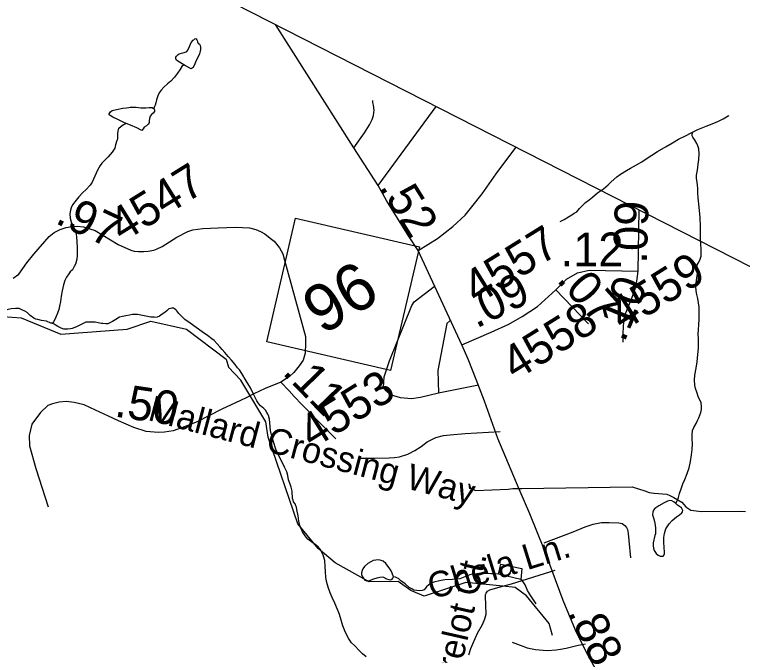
# Model space of a CAD drawing. Extents: x 2001466 to 31450019, y -30647475 to 847247.
# Drawn here: x 2161241 to 2166634, y 808999 to 813752 of the extents above; entities that cross this region are included whole.
import ezdxf

# ---------------------------------------------------------------- set-up
doc = ezdxf.new("R2010")
doc.units = 0
for name, color, linetype in [('Exist Boundary Political CountyLine', 7, 'Continuous'), ('Exist Hydrographic Creek Single Shore', 7, 'Continuous'), ('Exist Hydrographic Misc Water Feature', 7, 'Continuous'), ('Exist Road Non-System Type 51', 7, 'Continuous'), ('Exist Road Non-System Type 51 Label', 7, 'Continuous'), ('Exist Road Primary NC Attributed', 7, 'Continuous'), ('Exist Road Primary NC Service Mileage Hundredths English Label', 7, 'Continuous'), ('Exist Road Primary NC Shield CELL', 7, 'Continuous'), ('Exist Road Primary NC Shield Number Label', 7, 'Continuous'), ('Exist Road Secondary Mileage Hundredths English Label', 7, 'Continuous'), ('Exist Road Secondary Type 51 Attributed', 7, 'Continuous'), ('Exist Road Secondary Type 51 Label', 7, 'Continuous'), ('Exist Road Secondary Type 51 Number Label', 7, 'Continuous')]:
    doc.layers.add(name, color=color, linetype=linetype)

msp = doc.modelspace()

# ---------------------------------------------------------------- linework, layer by layer
at = {"layer": 'Exist Boundary Political CountyLine'}
msp.add_lwpolyline([(2192034.4, 787592.5), (2192017, 787600), (2191946.5, 788439.9), (2191463.2, 794429.1), (2179298.2, 796463.3), (2169375.3, 810513.7), (2153809.3, 818455.4), (2147151.2, 821629.4), (2135812.5, 826366.6), (2133839.4, 827270.1)], dxfattribs=at)
at = {"layer": 'Exist Hydrographic Creek Single Shore'}
msp.add_lwpolyline([(2158229.3, 808474.1), (2158381.3, 808798.2), (2158397.3, 809014.4), (2158603.4, 809298.8), (2158968.4, 809668.6), (2159199.3, 809978.8), (2159324.3, 810035.2), (2159498.2, 810261.3), (2159806.2, 810363.2), (2159905.3, 810439.9), (2160750.3, 811268.9), (2161157.3, 811513.2), (2161290.4, 811503.8), (2161583.4, 811382.9), (2162074.3, 811418.8), (2162249.2, 811477.5), (2162515.4, 811419.5), (2162808.4, 811197), (2162825.4, 811137.6)], dxfattribs=at)
at = {"layer": 'Exist Hydrographic Misc Water Feature'}
msp.add_line((2164991.4, 809562.2), (2164827.1, 809601.3), dxfattribs=at)
for points in [[(2162495.1, 813379.4), (2162450.4, 813406.9), (2162438.5, 813416.8), (2162434.8, 813425), (2162434.4, 813430.7), (2162436.6, 813436.9), (2162440.3, 813442.8), (2162452, 813454.9), (2162460.2, 813460.9), (2162478.2, 813467.1), (2162498.5, 813471.3), (2162512.3, 813475.3), (2162518, 813479.3), (2162524.2, 813487.4), (2162536.1, 813515.2), (2162550, 813545.5), (2162563.8, 813561.7), (2162569.9, 813565.7), (2162575.6, 813571.7), (2162581.4, 813573.7), (2162585.3, 813571.8), (2162592, 813565.6), (2162593.9, 813559.6), (2162595.7, 813549.6), (2162597.6, 813543.6), (2162600, 813539.6), (2162610.1, 813533.6), (2162616, 813523.8), (2162617.9, 813509.7), (2162617.9, 813491.9), (2162614.6, 813471.7), (2162610.3, 813461.8), (2162600.3, 813439.7), (2162586.3, 813411.8), (2162576.9, 813387.7), (2162568.7, 813369.5), (2162562.7, 813359.4), (2162556.6, 813353.4), (2162548.8, 813349.3), (2162507, 813371.1), (2162495.1, 813379.4)], [(2162495.1, 813379.4), (2162480.7, 813367), (2162465.1, 813342.9), (2162448.9, 813317), (2162425.3, 813286.9), (2162397.7, 813258.6), (2162373.5, 813238.4), (2162345.8, 813212.5), (2162325.9, 813190.3), (2162312.4, 813172.1), (2162302.3, 813150.1), (2162292.1, 813120), (2162286.3, 813098.2), (2162282.4, 813080.1), (2162278.7, 813070.1), (2162274.6, 813063.8), (2162270.3, 813055.9)], [(2162067.5, 812945), (2162051.3, 812952.8), (2162004.8, 812974.4), (2161969.3, 812990.3), (2161949.2, 813002.3), (2161941.2, 813008.3), (2161940.8, 813016.1), (2161950.9, 813030.4), (2161964.8, 813040.5), (2161996.8, 813048.6), (2162042.7, 813056.7), (2162070.6, 813061), (2162086.8, 813063), (2162096.8, 813065.1), (2162140.7, 813065.4), (2162176.6, 813059.6), (2162212.5, 813059.9), (2162238.7, 813062), (2162260.3, 813061.9), (2162270.3, 813055.9)], [(2162270.3, 813055.9), (2162274.4, 813052.1), (2162278.7, 813044.1), (2162277.1, 813032.2), (2162267, 813019.9), (2162254.7, 813010), (2162244.9, 812999.7), (2162241.2, 812982), (2162238.9, 812963.7), (2162237.5, 812949.7), (2162231.6, 812939.7), (2162217.2, 812927.7), (2162201.6, 812915.8), (2162193.6, 812905.7), (2162183.4, 812893.4), (2162179.7, 812893.6), (2162145.7, 812911.3), (2162099.1, 812930.9), (2162067.5, 812945)], [(2166268.8, 812882.5), (2166304.1, 812898.6), (2166366.4, 812924.9), (2166422, 812947.3), (2166456.3, 812961.6), (2166491.5, 812977.8), (2166528, 812999.9), (2166536.9, 813003.8)], [(2162067.5, 812945), (2162047, 812934.7), (2162031.4, 812922.9), (2162011.5, 812904.8), (2162009.5, 812900.6), (2162005.8, 812890.7), (2162004, 812866.6), (2162004, 812836.6), (2162002.3, 812828.7), (2161998, 812818.4), (2161988.4, 812786.6), (2161982.4, 812760.3), (2161974.6, 812746.5), (2161964.6, 812730.5), (2161934.7, 812696.1), (2161908.6, 812672.1), (2161887.1, 812650.2), (2161875.2, 812631.7), (2161855.5, 812597.8), (2161835.8, 812553.7), (2161815.7, 812509.7), (2161800.1, 812485.6), (2161769.8, 812453.3), (2161746.2, 812431.3), (2161716.5, 812400.9), (2161696.4, 812375.1), (2161670.8, 812340.9), (2161660.7, 812318.9), (2161655.2, 812300.7), (2161649.2, 812274.8), (2161651.5, 812242.8), (2161659.5, 812214.8), (2161676.1, 812179), (2161689.6, 812151), (2161698, 812127), (2161700.1, 812101.1), (2161702.3, 812069.2), (2161704.6, 812021), (2161704.8, 811989.3), (2161704.6, 811965), (2161701.1, 811939.1), (2161691.5, 811901.2), (2161683.3, 811883), (2161669.5, 811859.1), (2161653.7, 811842.8), (2161642, 811828.8), (2161625.6, 811804.9), (2161614, 811780.7), (2161603.9, 811748.5), (2161594.3, 811702.5), (2161586.3, 811662.7), (2161580.7, 811624.6), (2161573.1, 811588.5), (2161567.4, 811564.6), (2161557.6, 811538.5), (2161547.5, 811508.4), (2161543.6, 811500.4), (2161529.9, 811474.1), (2161523.9, 811466.1), (2161515.5, 811462.1)], [(2165284.8, 812217), (2165314.1, 812233.3), (2165344.5, 812251.4), (2165370.1, 812265.8), (2165388.1, 812279.7), (2165406, 812290), (2165427.9, 812313.9), (2165451.9, 812337.8), (2165471.4, 812358), (2165497.6, 812378.4), (2165523.1, 812398.5), (2165561.4, 812428.8), (2165605.1, 812459.1), (2165638.5, 812489.3), (2165662.7, 812511.2), (2165702.7, 812547.4), (2165730.2, 812567.6), (2165774.5, 812595.8), (2165803.8, 812614), (2165848.3, 812638.2), (2165889.7, 812660.3), (2165921.9, 812682.6), (2166005.3, 812736.9), (2166069.1, 812773.5), (2166115.3, 812799.8), (2166160.6, 812827.8), (2166212.7, 812852), (2166254.7, 812874.5), (2166268.8, 812882.5)], [(2166141.9, 810124.6), (2166153.8, 810152.4), (2166159.8, 810170.6), (2166167.3, 810200.7), (2166183.3, 810242.9), (2166193, 810270.6), (2166206.7, 810304.7), (2166224.8, 810349), (2166238.7, 810389.1), (2166250, 810436.9), (2166258, 810487.2), (2166261.7, 810527.2), (2166263.7, 810567.1), (2166261, 810603.2), (2166261, 810635.3), (2166264.5, 810667.2), (2166274.6, 810689.1), (2166290.6, 810719.2), (2166302.5, 810741.3), (2166312.1, 810761.4), (2166326, 810801.5), (2166331.8, 810823.4), (2166331.6, 810845.2), (2166327.9, 810873.4), (2166321.5, 810889.4), (2166309.8, 810913.1), (2166295.3, 810951.4), (2166287.1, 810979), (2166280.9, 811003), (2166278.9, 811041.1), (2166282.6, 811077), (2166292.2, 811129.1), (2166298, 811176.9), (2166303.7, 811231.3), (2166307.6, 811277.3), (2166309.2, 811313.2), (2166309, 811350.9), (2166306.6, 811379.3), (2166308.8, 811415.1), (2166310.5, 811450.9), (2166312.5, 811493.3), (2166313.7, 811544.9), (2166313.7, 811583.1), (2166309.6, 811615), (2166303.3, 811647.2), (2166295.3, 811676.8), (2166290.8, 811703), (2166288.9, 811734.9), (2166290.6, 811763.1), (2166296.7, 811797), (2166300.2, 811831), (2166298.4, 811852.8), (2166296.1, 811875), (2166298.2, 811895), (2166305.5, 811908.9), (2166315.8, 811924.8), (2166321.5, 811938.9), (2166327.5, 811961.2), (2166329.5, 811979.1), (2166329.1, 812015.3), (2166327.1, 812048.8), (2166324.8, 812082.9), (2166322.8, 812116.9), (2166324.6, 812153.1), (2166324.4, 812182.7), (2166320.3, 812247.1), (2166313.7, 812322.7), (2166305.3, 812392.9), (2166303.3, 812428.6), (2166303.1, 812462.7), (2166300.6, 812486.9), (2166298.8, 812508.7), (2166294.1, 812536.7), (2166294.3, 812560.6), (2166300.2, 812598.6), (2166305.7, 812642.8), (2166311.5, 812676.8), (2166313.3, 812718.8), (2166311.1, 812756.8), (2166302.9, 812778.7), (2166295.3, 812796.5), (2166278.7, 812824.6), (2166266.8, 812842.6), (2166262.5, 812852.6), (2166262.3, 812866.4), (2166268.8, 812882.5)], [(2161515.5, 811462.1), (2161510, 811464.1), (2161477.8, 811477.9), (2161441.3, 811483.8), (2161413.4, 811489.7), (2161397.6, 811493.7), (2161383.5, 811501.5), (2161355.4, 811521.2), (2161333, 811543.2), (2161317.2, 811552.9), (2161295.1, 811562.8), (2161273.6, 811570.9), (2161247.5, 811572.8), (2161215.3, 811570.4), (2161183.3, 811562.3), (2161157.3, 811552), (2161119.6, 811532.1), (2161077.3, 811505.6), (2161029.6, 811481.6), (2161003.5, 811465.3), (2160972.3, 811441.2), (2160950.2, 811425.1)], [(2162925.7, 811090.2), (2162907.4, 811116.1), (2162893.1, 811132), (2162874.8, 811157.9), (2162848.8, 811187.8), (2162822.9, 811215.7), (2162798.5, 811245.3), (2162778.9, 811267.4), (2162762, 811287.3), (2162742.4, 811311), (2162720, 811335.1), (2162702, 811346.8), (2162670.2, 811370.6), (2162631.8, 811398.3), (2162585.7, 811432.1), (2162541.6, 811463.9), (2162503.5, 811489.6), (2162491.6, 811499.5), (2162477.2, 811515.5), (2162458.8, 811535.7), (2162443, 811555.5), (2162435, 811563.2), (2162426.6, 811569.3), (2162418.8, 811573.3), (2162406.7, 811575.2), (2162395, 811572.9), (2162384.9, 811569.1), (2162371, 811557), (2162355, 811542.8), (2162335.3, 811528.8), (2162313.4, 811514.6), (2162297.6, 811508.5), (2162287.3, 811506.4), (2162275, 811506.6), (2162251, 811508.2), (2162213.3, 811514), (2162151.6, 811527.8), (2162139.3, 811527.6), (2162115.3, 811527.6), (2162091.3, 811523.5), (2162065.3, 811517.3), (2162041.3, 811513.2), (2162019.3, 811507.2), (2161991.5, 811490.7), (2161965.4, 811476.8), (2161945.5, 811466.5), (2161931.4, 811458.5), (2161917.8, 811458.5), (2161893.8, 811460.5), (2161885.9, 811460.5), (2161859.6, 811466), (2161837.7, 811469.8), (2161813.3, 811471.8), (2161785.6, 811471.5), (2161769.6, 811469.5), (2161757.9, 811465.6), (2161733.7, 811453.4), (2161703.8, 811439.3), (2161673.8, 811427.2), (2161666.2, 811423.1), (2161656.2, 811420.9), (2161636.3, 811419.1), (2161617.8, 811418.6), (2161606, 811418.8), (2161598, 811420.8), (2161580.1, 811428.4), (2161561.7, 811438.5), (2161541.6, 811450.5), (2161533.8, 811456.5), (2161515.5, 811462.1)], [(2164858.3, 809512.1), (2164584.3, 809539.8), (2164276.3, 809437.8), (2164176.3, 809479.2), (2164084.2, 809546.8), (2163867.3, 809544.7), (2163616.3, 809684.4), (2163491.2, 809791.9), (2163340.3, 809975.5), (2163120.3, 810616.5), (2163102.2, 810731.6), (2162918.3, 811040.6), (2162825.4, 811137.6)], [(2163531, 809736.1), (2163528.5, 809742.1), (2163516.8, 809765.8), (2163504.3, 809785.9), (2163500.6, 809791.8), (2163490.8, 809803.8), (2163468.2, 809821.4), (2163442.4, 809839.6), (2163414.1, 809861.3), (2163393.8, 809885), (2163373.7, 809914.8), (2163365.7, 809933.1), (2163355.5, 809963.1), (2163347.7, 809995), (2163341.1, 810033), (2163332.9, 810080.9), (2163328.6, 810098.5), (2163324.9, 810108.9), (2163318.8, 810122.7), (2163308.5, 810138.5), (2163304.6, 810150.5), (2163300.7, 810162.4), (2163300.7, 810180.7), (2163298.2, 810198.5), (2163298.2, 810216.4), (2163296, 810226.4), (2163290, 810246.4), (2163282, 810270.3), (2163271.6, 810302.3), (2163265.6, 810334.5), (2163257.4, 810360.5), (2163241.4, 810396.1), (2163220.7, 810438.2), (2163192.9, 810489.9), (2163176.7, 810527.7), (2163160.5, 810583.7), (2163146.1, 810625.6), (2163137.9, 810667.4), (2163131.5, 810723.5), (2163129.3, 810751.4), (2163122.9, 810777.5), (2163117, 810789.4), (2163110.8, 810801.3), (2163098.9, 810817.3), (2163088.7, 810829.4), (2163074.9, 810841.2), (2163063.1, 810851.1), (2163051, 810865.1), (2163036.6, 810886.8), (2163012.2, 810936.7), (2162988, 810982.6), (2162955.8, 811036.5), (2162925.7, 811090.2)], [(2166141.9, 810124.6), (2166127.8, 810136.5), (2166111.6, 810146.3), (2166095.8, 810148.2), (2166079.8, 810144.2), (2166053.9, 810131.8), (2166013.8, 810107.9), (2165984, 810087.6), (2165976, 810075.4), (2165970.5, 810061.7), (2165968.8, 810041.6), (2165974.4, 810019.7), (2165983, 809991.7), (2165986.7, 809965.5), (2165991.2, 809943.7), (2165991.2, 809915.7), (2165989.4, 809901.9), (2165985.3, 809887.9), (2165973.6, 809833.6), (2165971.7, 809811.6), (2165975.8, 809795.5), (2165980.1, 809777.8), (2165996.1, 809754), (2166010.3, 809742.1), (2166024, 809735.9), (2166036.1, 809734.1), (2166045.7, 809736.3), (2166053.9, 809744), (2166056.2, 809752.2), (2166055.8, 809768.1), (2166053.5, 809798), (2166051.5, 809842.1), (2166051.3, 809874.2), (2166055.6, 809904), (2166067.1, 809937.9), (2166090.9, 809976.1), (2166114.4, 810000.6), (2166144.8, 810026.4), (2166168.2, 810042.7), (2166186.2, 810056.7), (2166190.3, 810062.9), (2166192.4, 810074.8), (2166182.1, 810092.6), (2166154, 810112.6), (2166141.9, 810124.6)], [(2163844.9, 808987.9), (2163818.9, 809009.7), (2163796.9, 809033.8), (2163760.6, 809071.3), (2163738.5, 809093.3), (2163718.2, 809123.1), (2163694, 809169), (2163673.9, 809218.7), (2163655, 809276.7), (2163645, 809310.7), (2163634.7, 809338.6), (2163614.6, 809386.7), (2163594.3, 809428.3), (2163580.2, 809462.5), (2163564.2, 809504.3), (2163553.9, 809540.3), (2163547.6, 809576.1), (2163543.5, 809620.2), (2163541.2, 809657.8), (2163539, 809702), (2163531, 809736.1)], [(2164047.7, 809582.9), (2164039.7, 809608.8), (2164031.1, 809626.7), (2164017.4, 809648.7), (2163991.3, 809680.7), (2163973.1, 809698.4), (2163950.5, 809706.3), (2163932.9, 809708.1), (2163916.9, 809706.1), (2163897.2, 809702.2), (2163881, 809694.1), (2163859.1, 809680), (2163833.2, 809657.5), (2163821.1, 809641.5), (2163815.4, 809629.7), (2163811.5, 809611.7), (2163811.7, 809599.5), (2163819.7, 809581.7)], [(2164827.1, 809601.3), (2164842.9, 809675.2), (2165000.8, 809644.4), (2164991.4, 809562.2)], [(2163819.7, 809581.7), (2163827.7, 809565.8), (2163835.7, 809557.7), (2163850, 809551.9), (2163856, 809551.8), (2163869.7, 809555.8), (2163901.7, 809566), (2163927.8, 809574.2), (2163947.4, 809580.2), (2163963.6, 809580.6), (2163973.5, 809578.7), (2163997.9, 809566.5), (2164013.7, 809562.8), (2164027.8, 809560.7), (2164037.9, 809564.9), (2164043.6, 809570.9), (2164047.7, 809582.9)], [(2164827.1, 809601.3), (2164797.2, 809603), (2164771.1, 809604.9), (2164721.3, 809606.7), (2164683.6, 809606.4), (2164647.1, 809602.2), (2164621.2, 809598), (2164595, 809588.1), (2164577.4, 809581.9), (2164539.8, 809567.7), (2164485.7, 809561.3), (2164429.5, 809559.2), (2164389.3, 809552.7), (2164347.7, 809542.3), (2164329.9, 809534.5), (2164309.6, 809522.6), (2164294, 809508.3), (2164284.1, 809494.4), (2164275.9, 809486.3), (2164262.2, 809480.3), (2164240.1, 809477.9), (2164222.2, 809479.8), (2164198.2, 809483.9), (2164184.3, 809491.6), (2164165.8, 809501.7), (2164134, 809529.3), (2164103.5, 809553.3), (2164085.2, 809569.1), (2164077.4, 809573.1), (2164063.5, 809578.8), (2164047.7, 809582.9)], [(2165106.2, 809381), (2165092.2, 809404.6), (2165066, 809440.6), (2165041.6, 809480.4), (2165023.6, 809522.5), (2165005.5, 809552.4), (2164991.4, 809562.2)], [(2165227.4, 809145.9), (2165202.4, 809235), (2165034.2, 809441.9), (2164951.4, 809502.7), (2164858.3, 809512.1)]]:
    msp.add_lwpolyline(points, dxfattribs=at)
at = {"layer": 'Exist Road Non-System Type 51'}
for p, q in [((2163935.8, 812484.4), (2164365, 813070)), ((2164677.4, 811002.9), (2164381.6, 810943.7))]:
    msp.add_line(p, q, dxfattribs=at)
for points in [[(2163755.5, 812763.5), (2163833.5, 812874.8), (2163871.7, 812934.4), (2163890.5, 812973), (2163901.3, 813002.6), (2163905.8, 813043.9), (2163900.8, 813079.4), (2163896.4, 813100.9), (2163895.5, 813115.3)], [(2164231.1, 812002.5), (2164373.7, 812092.3), (2164489.5, 812179.3), (2164578.8, 812264.1), (2164629.5, 812326.5), (2164706.7, 812423.4), (2164808.5, 812571.9), (2164904.1, 812697.1), (2164957.4, 812767.7)], [(2164381.6, 810943.7), (2164249.3, 810913), (2164181.1, 810902.6), (2164101.2, 810908.6), (2164025.8, 810932.4), (2163994.5, 810961.2), (2163975.1, 810985.6), (2163979.1, 811065.5), (2164018, 811184.6), (2164183.9, 811594.4), (2164200.6, 811622), (2164350.4, 811735.6)], [(2164471.1, 811480.4), (2164467.1, 811479.6), (2164444.6, 811460.1), (2164378.1, 811111.4), (2164381.6, 810943.7)], [(2163789.2, 810461), (2163907.6, 810461), (2164017, 810463.6), (2164054.8, 810467.5), (2164093.8, 810472.7), (2164154.5, 810492.2), (2164206.5, 810518.3), (2164253.4, 810549.6), (2164297.7, 810583.4), (2164362.8, 810614.7), (2164420, 810629), (2164468.2, 810634.2), (2164578.9, 810644.6), (2164837.9, 810659)], [(2164614.7, 810234.2), (2164609.6, 810272.3), (2164618.8, 810240.1), (2164656.4, 810223.2), (2164898.6, 810231.3), (2164932.7, 810236.5), (2164998.5, 810237.1)], [(2164998.5, 810237.1), (2165817.6, 810248.1), (2165912, 810219.6), (2165944.2, 810208.2), (2165978.2, 810202.8), (2165980.2, 810202.8), (2166074.4, 810194.5), (2166096.6, 810184.7), (2166124.8, 810171.2), (2166185.3, 810134.4), (2166215.9, 810100.8), (2166252.3, 810077.4), (2166330.4, 810066.9), (2166610.4, 810069.6), (2166656.3, 810066.3)], [(2165166.1, 809833.8), (2165379.1, 809915.5), (2165469.3, 809952.6), (2165529.2, 809971.6), (2165590.6, 809983.7), (2165646.6, 809984.5), (2165719.4, 809983), (2165743.7, 809976.9), (2165764.1, 809963.3), (2165776.2, 809946.6), (2165782.3, 809932.9), (2165786.9, 809903.4), (2165792.9, 809851.8), (2165792.2, 809851.1), (2165805.8, 809723.7)], [(2164858.3, 809512.1), (2164923.6, 809529.7), (2165247.3, 809630)], [(2164606.8, 809002.1), (2164622, 809049.1), (2164635.6, 809083.9), (2164672, 809164.3), (2164708.4, 809228), (2164726.6, 809270.4), (2164734.2, 809303.8), (2164731.1, 809437.2), (2164731.1, 809450.8), (2164735.7, 809461.4), (2164746.3, 809475.1), (2164763, 809484.2), (2164805.4, 809497.8), (2164858.3, 809512.1)], [(2164928.9, 809096.8), (2164986.4, 809076), (2165037.9, 809056.1), (2165101.5, 809042.6), (2165187.9, 809036.6), (2165254.6, 809039.6), (2165286.5, 809045.7), (2165328.9, 809051.7), (2165408.2, 809073.1), (2165471.3, 809086)]]:
    msp.add_lwpolyline(points, dxfattribs=at)
at = {"layer": 'Exist Road Primary NC Attributed'}
for points in [[(2164554.2, 811302.9), (2164231.1, 812002.5), (2164158.7, 812111.1), (2163995.9, 812374.2), (2163935.8, 812484.4), (2163755.5, 812763.5), (2163173.3, 813678)], [(2166547.9, 807108.6), (2166447.2, 807278.1), (2166333.2, 807476.6), (2166027.9, 808010.2), (2165879.6, 808279), (2165666.4, 808679.8), (2165478.3, 809019.6), (2165397.1, 809186.8), (2165306.5, 809407.2), (2165168.3, 809779.8), (2165059, 810050.2), (2164979.4, 810233), (2164822.4, 810608.8), (2164722.5, 810883.8), (2164661.6, 811044.8), (2164601.5, 811195.5), (2164554.2, 811302.9)]]:
    msp.add_lwpolyline(points, dxfattribs=at)
at = {"layer": 'Exist Road Primary NC Shield CELL'}
msp.add_lwpolyline([(2163109.8, 811324.4), (2163323, 812241.8), (2164240.4, 812028.6), (2164027.2, 811111.2)], close=True, dxfattribs=at)
at = {"layer": 'Exist Road Secondary Type 51 Attributed'}
msp.add_line((2165861.7, 811849), (2165868.7, 812302.8), dxfattribs=at)
for points in [[(2161229.8, 811797.3), (2161272.8, 811826.5), (2161331.8, 811910.8), (2161383.9, 811976), (2161497, 812106.3), (2161535.2, 812135.2), (2161577.3, 812157.4), (2161622.7, 812173.3), (2161664.2, 812179.9), (2161704.3, 812183.4), (2161751.7, 812176.8), (2161837.4, 812151.2), (2162008.9, 812047), (2162102.7, 812005.4), (2162128, 811998.5), (2162160, 811995), (2162198.1, 811994.8), (2162229.5, 811996.7), (2162271.9, 812005.9), (2162297.2, 812015.8), (2162335.5, 812033.1), (2162443.1, 812100.8), (2162524, 812142.5), (2162561.6, 812155), (2162636.9, 812165.8), (2162749.7, 812171.1), (2162878.7, 812176.5), (2162980.8, 812171.1), (2163029.6, 812157.8), (2163063.4, 812143.1), (2163094.3, 812125.5), (2163135.4, 812094.6), (2163164.8, 812072.6), (2163204.5, 812022.7), (2163229.5, 811977.1), (2163241.3, 811930.1), (2163395.9, 811364.5), (2163396.7, 811311.6), (2163394.1, 811241.3), (2163378.5, 811189.2), (2163349.8, 811147.5), (2163310.8, 811098), (2163276.9, 811066.7), (2163214.5, 811026)], [(2165252.6, 811709.3), (2165329.8, 811788.4), (2165413.1, 811837.6), (2165498.3, 811856.6), (2165861.7, 811849)], [(2165751.1, 811322.5), (2165751.1, 811381.2), (2165753, 811439.9), (2165760.6, 811515.6), (2165815.5, 811648.2), (2165847.7, 811737.2), (2165861.7, 811849)], [(2164554.2, 811302.9), (2164772.9, 811396.6), (2164903.8, 811454.8), (2165001.9, 811512.9), (2165114.5, 811585.7), (2165252.6, 811709.3)], [(2165252.6, 811709.3), (2165492.6, 811458.8)], [(2163214.5, 811026), (2163098.1, 810978.9), (2163012.8, 810939.9), (2162956.1, 810910.1), (2162878.1, 810872.4), (2162777.5, 810824.7), (2162594.3, 810731.8), (2162504, 810696.4), (2162415.5, 810664.4), (2162351.5, 810653.8), (2162303.7, 810653.2), (2162216.9, 810660.3), (2162125.1, 810689.3), (2162011.4, 810738.1), (2161935.6, 810773), (2161839.1, 810817.8), (2161755.2, 810856.7), (2161682.2, 810875.5), (2161623.3, 810882.6), (2161570.1, 810877.9), (2161522, 810866.1), (2161486.6, 810852), (2161432.4, 810800.2), (2161367.3, 810714.1), (2161347.8, 810630.8), (2161351.4, 810552.8), (2161398.1, 810384.4), (2161490.2, 810100.9)], [(2163214.5, 811026), (2163276.5, 810960.4), (2163313, 810919.7), (2163370.4, 810859.4), (2163418.2, 810811.5), (2163460.7, 810767.2), (2163552.1, 810675.1), (2163621.1, 810604.2)]]:
    msp.add_lwpolyline(points, dxfattribs=at)

# ---------------------------------------------------------------- texts
at = {"layer": 'Exist Road Non-System Type 51 Label'}
for s, rotation, p in [('Chela Ln.', 17.227, (2164336.7, 809412.5)), ('Forelot Ct.', 77.1982, (2164478.7, 808587.8))]:
    msp.add_text(s, height=190, rotation=rotation, dxfattribs=at).set_placement(p)
at = {"layer": 'Exist Road Primary NC Service Mileage Hundredths English Label'}
for s, rotation, p in [('.52', 301.7464, (2163935.2, 812472.4)), ('.88', 295.9038, (2165333.2, 809318.4))]:
    msp.add_text(s, height=250, rotation=rotation, dxfattribs=at).set_placement(p)
at = {"layer": 'Exist Road Primary NC Shield Number Label'}
msp.add_text('96', height=350, rotation=31.918, dxfattribs=at).set_placement((2163522.3, 811370))
at = {"layer": 'Exist Road Secondary Mileage Hundredths English Label'}
for s, rotation, p in [('.97', 335.0427, (2161532.8, 812208.5)), ('.09', 88.3641, (2165925.9, 811902.7)), ('.12', 359.9668, (2165287.6, 811885.7)), ('.07', 312.0666, (2165250.6, 811780.5)), ('.09', 26.5319, (2164662.9, 811421.1)), ('.10', 67.5097, (2165758.6, 811313.8)), ('.11', 314.1111, (2163218.4, 811092.7)), ('.50', 351.4316, (2161974.6, 810771.5))]:
    msp.add_text(s, height=250, rotation=rotation, dxfattribs=at).set_placement(p)
at = {"layer": 'Exist Road Secondary Type 51 Label'}
msp.add_text('Mallard Crossing Way', height=190, rotation=345.1784, dxfattribs=at).set_placement((2162221.1, 810746))
at = {"layer": 'Exist Road Secondary Type 51 Number Label'}
for s, p in [('4547', (2162040.2, 812058)), ('4557', (2164665.2, 811596)), ('4559', (2165747, 811397.6)), ('4558', (2164951.8, 811032.6)), ('4553', (2163447.7, 810525.6))]:
    msp.add_text(s, height=250, rotation=31.918, dxfattribs=at).set_placement(p)

doc.saveas('drawing.dxf')
